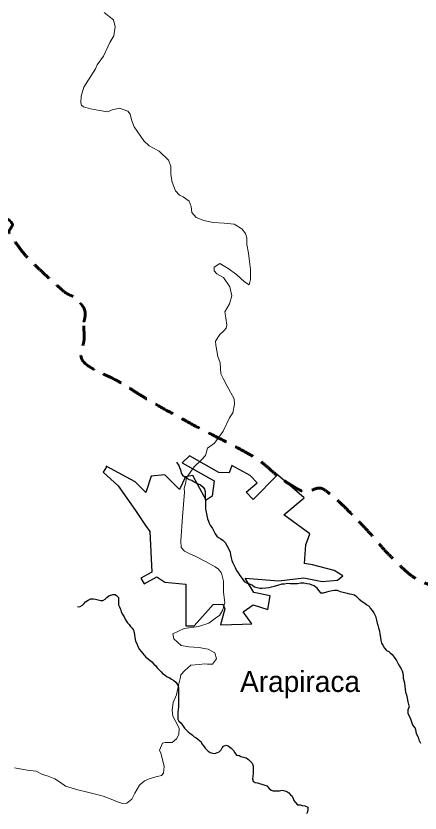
# Model space of a CAD drawing. Extents: x -1643653 to 4543381, y 1624270 to 13878484.
# Drawn here: x 752154 to 761795, y 8914544 to 8933563 of the extents above; entities that cross this region are included whole.
import ezdxf

# ---------------------------------------------------------------- set-up
doc = ezdxf.new("R2010")
doc.units = 0
doc.header["$LTSCALE"] = 160
doc.linetypes.add('MEDIUM_DASHED', pattern=[4.5, 3, -1.5])
for name, color, linetype, lineweight in [('10', 7, 'MEDIUM_DASHED', 60), ('14', 7, 'Continuous', 13), ('21', 7, 'Continuous', 25), ('24', 7, 'Continuous', 25), ('60', 7, 'Continuous', 13)]:
    doc.layers.add(name, color=color, linetype=linetype, lineweight=lineweight)
doc.layers.add('41', color=7, linetype='Continuous')

msp = doc.modelspace()

# ---------------------------------------------------------------- linework, layer by layer
at = {"layer": '10'}
for points in [[(753774.9, 8926261.4), (753812.7, 8926399.9), (753812, 8926558.8), (753709.5, 8926687.3), (753566, 8926867.3), (753376.7, 8926916.9), (753227, 8927050.3), (753014.8, 8927239.4), (752804.9, 8927430.3), (752597.6, 8927630.5), (752376.7, 8927843.7), (752192.2, 8928091.3), (752017.6, 8928334.1), (751956, 8928419.6), (752103.6, 8928574.9), (752029.9, 8928655), (751955.6, 8928735.8), (751801.6, 8928688.1), (751721.4, 8928753.8), (751652.2, 8928810.4), (751601.3, 8928901.2), (751523.9, 8928951.3), (751367.8, 8929052.4), (751185.2, 8929119.1), (751030.2, 8929222.8), (750931.1, 8929289.2), (750854.8, 8929393), (750746.4, 8929445), (750665, 8929484.1), (750582.4, 8929520.3), (750499.6, 8929556.1), (750413.3, 8929593.4), (750326.8, 8929630.1), (750240.4, 8929667.2), (750059.5, 8929745.1), (749875.6, 8929807.6), (749709.7, 8929926.4), (749552.8, 8930038.9), (749714.4, 8930314.8), (749771.5, 8930481.9), (749848.6, 8930707.8), (750077.8, 8930926.7), (750119.5, 8931152.3), (750152, 8931328.4), (750058.1, 8931532.9), (749922, 8931707.8), (749753.2, 8931924.7), (749391.3, 8931773.6), (749243.2, 8931979.4), (749032.7, 8932271.9), (748906.3, 8932592.6), (748823.6, 8932929.9), (748786.3, 8933082.2), (748758.3, 8933247.9), (748811.3, 8933399), (748934, 8933748.4), (749210.7, 8934002.5), (749514.7, 8934226), (749629.1, 8934310.1), (749795.5, 8934228.1), (749909.7, 8934329.8), (749982.5, 8934394.6), (750061.5, 8934468.6), (750045.4, 8934552), (750025.6, 8934654.5), (749991.4, 8934758.2), (749959, 8934860.6), (749901, 8935043.9), (749870.4, 8935232.4), (749773.9, 8935403.7), (749725.3, 8935490), (749619.5, 8935521), (749551.8, 8935588.9), (749459.7, 8935681.1), (749373.5, 8935781.5), (749280.2, 8935872.8), (749090.8, 8936058.2), (748862, 8936191), (748663.2, 8936378.9), (748545.5, 8936490.1), (748390.4, 8936617), (748404, 8936773.9), (748412.2, 8936868.5), (748420.5, 8936963.2), (748428.7, 8937057.8)], [(763310.7, 8918831.3), (762992, 8918914.5), (762870.3, 8919444.4), (762584.8, 8919651.9), (762191.5, 8919937.8), (761668.8, 8920107.2), (761308, 8920456.3), (760944, 8920808.5), (760623.9, 8921203.8), (760267.7, 8921568.1), (760048.5, 8921792.4), (759828.5, 8922011), (759582.1, 8922206.9), (759394.6, 8922355.9), (759076, 8922159.4), (758872.8, 8922277.8), (758415.9, 8922544.2), (758026, 8922940), (757556.7, 8923192.8), (757095.4, 8923441.4), (756624.1, 8923675.7), (756161.8, 8923926.2), (755720.4, 8924165.3), (755288, 8924409.6), (754861.4, 8924683.2), (754519.5, 8924902.5), (753816.9, 8925203.6), (753646.8, 8925455.3), (753824.3, 8925847.6), (753765.1, 8926054.9), (753774.9, 8926261.4)]]:
    msp.add_open_spline(points, degree=3, dxfattribs=at)
at = {"layer": '14'}
for points in [[(757107.5, 8927324.8), (756949.9, 8927406.6), (756883.9, 8927478.1), (756879.2, 8927569.8), (757022.1, 8927656.1), (757220.4, 8927538.6), (757413.4, 8927390.5), (757606.4, 8927216.9), (757718.2, 8927150.5), (757749.2, 8927277.8), (757750.1, 8927512.1), (757715.4, 8927766.9), (757700.6, 8927899.4), (757665.7, 8928108.3), (757666.3, 8928266.2), (757631, 8928368.2), (757539.7, 8928480.4), (757361.8, 8928597.9), (757122.5, 8928618.7), (756862.7, 8928634.5), (756638.7, 8928680.7), (756455.6, 8928752.4), (756349.1, 8928869.7), (756334.3, 8929012.4), (756283.8, 8929139.8), (756141.6, 8929247.1), (756055.1, 8929282.9), (755958.7, 8929390.1), (755883.1, 8929599.1), (755853.2, 8929782.5), (755848.8, 8929976.1), (755793.3, 8930123.9), (755569.9, 8930333.2), (755336.1, 8930466.1), (755209.1, 8930583.5), (754970.9, 8930920.1), (754910.4, 8931083.2), (754880.3, 8931215.7), (754824.6, 8931287.2), (754621.1, 8931363.9), (754452.8, 8931323.5), (754340.6, 8931277.8), (754111.4, 8931313.9), (753933.3, 8931349.9), (753765.3, 8931396.1), (753719.6, 8931436.9), (753699.5, 8931493), (753710.2, 8931650.9), (753777.2, 8931859.6), (754053.9, 8932302.3), (754095, 8932393.9), (754243.5, 8932602.5), (754346.2, 8932826.4), (754392.5, 8932928.2), (754489.8, 8933086), (754521.2, 8933299.9), (754481.1, 8933468.1), (754379.5, 8933549.8), (754257.6, 8933646.8)], [(756283.5, 8920734.6), (756171.6, 8920790.8), (756095.5, 8920877.6), (756085.9, 8921035.5), (756128.8, 8921611.1), (756171.7, 8922201.9), (756167, 8922298.7), (756208.2, 8922431.1), (756218.7, 8922512.6), (756234.1, 8922558.4), (756403.2, 8922807.7), (756577, 8922975.4), (756674.2, 8923077.2), (756725.7, 8923250.3), (756894.3, 8923367.1), (757099.1, 8923652), (757248, 8923972.7), (757330, 8924089.7), (757371.5, 8924303.6), (757361.8, 8924425.8), (757189.7, 8924731.8), (757098.6, 8924910.2), (757043, 8925022.4), (757023.6, 8925282.2), (756968.1, 8925435.2), (756923.3, 8925710.3), (756913.4, 8925802.1), (757015.9, 8925964.9), (757113, 8926046.2), (757169.3, 8926112.3), (757184.8, 8926183.6), (757165.1, 8926356.8), (757140.1, 8926499.5), (757247.8, 8926692.9), (757304.6, 8926881.3), (757254.4, 8927100.4), (757107.5, 8927324.8)], [(753333.8, 8915187.4), (753634, 8915095.2), (753827.4, 8915049), (754051.4, 8914992.6), (754234.6, 8914946.4), (754463.5, 8914859.3), (754580.5, 8914813.3), (754692.5, 8914772.3), (754799.5, 8914777.2), (754917, 8914878.9), (754988.8, 8915021.4), (755101.6, 8915209.7), (755224.3, 8915311.3), (755331.4, 8915357), (755489.5, 8915407.6), (755627.2, 8915443), (755678.3, 8915499), (755694.2, 8915651.8), (755644, 8915855.6), (755608.8, 8915972.8), (755578.5, 8916044.2), (755650.4, 8916212.2), (755716.7, 8916227.3), (755879.7, 8916227.1), (755981.9, 8916313.5), (756043.4, 8916415.2), (756049.1, 8916568), (755953, 8916751.6), (755897.3, 8916858.7), (755877.5, 8917001.4), (755908.7, 8917179.6), (755980.7, 8917362.8), (756032.5, 8917592), (756068.7, 8917754.9), (756089.4, 8917841.5), (756181.5, 8917943.2), (756324.6, 8918070.3), (756523.3, 8918085.2), (756660.9, 8918100.2), (756722.1, 8918100.1), (756844.3, 8918099.9), (756941.6, 8918222), (756901.3, 8918364.7), (756738.6, 8918451.6), (756514.6, 8918492.8), (756275.3, 8918508.5), (756097.1, 8918539.4), (755919.4, 8918702.7), (755899.4, 8918819.9), (756169.9, 8918946.8), (756506.3, 8918997.1), (756756.2, 8919073), (756950.3, 8919215.3), (757006.5, 8919256), (757083.4, 8919378.1), (757135, 8919556.3), (757105.4, 8919816.1), (757105.8, 8919933.3), (757106.3, 8920075.9), (757056.1, 8920264.5), (756990.2, 8920366.5), (756903.8, 8920417.6), (756675, 8920545.4), (756446.2, 8920668.1), (756283.5, 8920734.6)], [(752123, 8915622.7), (752418.2, 8915566.1), (752637.2, 8915540.2), (752789.7, 8915463.5), (752922, 8915422.5), (753079.7, 8915361.1), (753217, 8915274.3), (753333.8, 8915187.4)]]:
    msp.add_lwpolyline(points, dxfattribs=at)
at = {"layer": '21'}
for points in [[(759027.5, 8922061.7), (758394.2, 8922617.6), (757817.2, 8922026.5), (757648.3, 8922202.4), (757908.7, 8922420.6), (757739.8, 8922596.5), (757303.5, 8922835.7), (757240.2, 8922659.8), (756993.9, 8922666.8), (756297.3, 8923067.9), (756121.3, 8922899), (756881.3, 8922469.8), (756832.1, 8922103.9), (756691.3, 8922012.4), (756494.3, 8922378.3), (756374.7, 8922596.5), (756198.8, 8922568.3), (756058, 8922265.7), (755706.2, 8922610.5), (755382.5, 8922582.4), (755255.8, 8922195.4), (754995.5, 8922448.7), (754305.9, 8922821.6), (754312.9, 8922807.6)], [(754312.9, 8922807.6), (754235.5, 8922680.9), (754594.4, 8922350.2), (754798.5, 8922054.6), (755002.5, 8921759.1), (755248.3, 8921403.2), (755347.2, 8921259.9), (755396.6, 8920288.4), (755136.2, 8920147.7), (755210.1, 8920011.1), (755517.1, 8920177.1), (755706.2, 8920049.2), (756205.8, 8920007), (756205.8, 8919014.8), (756409.9, 8919014.8), (756740.6, 8919387.7), (756860, 8919522.4), (757092.4, 8919528.5), (757134.6, 8919415.9), (757036.1, 8919035.9), (757556.8, 8919050), (757782, 8919057), (757578, 8919345.5), (757810.2, 8919514.4), (758162, 8919401.8), (758218.3, 8919725.5), (757831.3, 8919802.9), (757620.2, 8920147.7), (758429.4, 8920084.4), (759020.5, 8920154.7), (759456.8, 8920070.3), (759822.7, 8920098.4), (759949.3, 8920204), (759745.2, 8920330.7), (759231.6, 8920464.3), (759034.6, 8920499.5), (759069.7, 8920942.8), (759168.2, 8921203.2), (758542, 8921660.6), (759027.5, 8922061.7)]]:
    msp.add_lwpolyline(points, dxfattribs=at)
at = {"layer": '24'}
for points in [[(755984.4, 8922915), (756039.8, 8922838.2), (756059.9, 8922792.2), (756084.7, 8922710.6), (756099.6, 8922654.5), (756129.8, 8922608.4), (756180.4, 8922567.3), (756236.1, 8922536.4), (756286.8, 8922505.5), (756347.7, 8922484.8), (756408.4, 8922443.6), (756459.1, 8922417.8), (756560.5, 8922371.3), (756621.2, 8922320), (756651.4, 8922274), (756666.2, 8922212.8), (756665.8, 8922151.6), (756670.4, 8922085.4), (756670.1, 8922034.4), (756674.8, 8921983.5), (756674.4, 8921917.3), (756679.1, 8921861.2), (756678.6, 8921795), (756693.4, 8921723.6), (756708.1, 8921642), (756722.8, 8921565.5), (756747.8, 8921504.2), (756767.8, 8921458.2), (756787.9, 8921412.2), (756843.3, 8921330.4), (756883.4, 8921253.7), (756908.5, 8921202.6), (756948.8, 8921151.4), (756989.3, 8921120.6), (757045, 8921084.6), (757095.6, 8921043.5), (757146.1, 8920997.3), (757186.4, 8920930.9), (757226.5, 8920854.2), (757266.6, 8920767.3), (757276.4, 8920706.2), (757291.1, 8920629.7), (757306, 8920568.4), (757331, 8920512.2), (757351, 8920466.3), (757381.1, 8920399.8), (757417.3, 8920327.5), (757452.6, 8920274.5), (757495.1, 8920214.4), (757551.7, 8920140.2), (757597.7, 8920069.5), (757672, 8920027), (757739.2, 8920002.3), (757795.8, 8919977.5), (757848.8, 8919942.2), (757912.5, 8919928.1), (757972.7, 8919906.8), (758029.2, 8919906.8), (758115.3, 8919921.4), (758191.6, 8919926), (758252.8, 8919940.9), (758319, 8919955.8), (758400.5, 8919980.7), (758502.5, 8920010.6), (758563.5, 8920010.2)], [(758563.5, 8920010.2), (758629.7, 8920025.1), (758695.8, 8920024.7), (758756.8, 8920024.3), (758817.8, 8920018.8), (758873.8, 8920018.4), (758945.5, 8920034.1), (759019.7, 8920037.6), (759101.1, 8920023.5), (759161.2, 8920016.4), (759214.3, 8919985.7), (759265.1, 8919970.1), (759320.8, 8919929), (759351, 8919882.9), (759381.2, 8919842), (759421.6, 8919801), (759492.8, 8919795.4), (759574.3, 8919820.4), (759625.3, 8919840.4), (759701.7, 8919855.2), (759757.7, 8919859.9), (759818.7, 8919859.5), (759889.8, 8919833.6), (759960.8, 8919812.8), (760057.3, 8919791.8), (760113.1, 8919771.1), (760169, 8919765.6), (760230, 8919749.9), (760280.6, 8919713.9), (760346.2, 8919647.3), (760417.1, 8919590.8), (760477.8, 8919549.7), (760528.4, 8919513.7), (760579.1, 8919482.8), (760604.2, 8919431.7), (760654.7, 8919380.4), (760695, 8919324.2)], [(753621.3, 8919465.5), (753687.4, 8919470.2), (753738.5, 8919500.4), (753774.3, 8919535.8), (753815.3, 8919581.4), (753876.7, 8919621.8), (753937.9, 8919651.9), (754004, 8919651.5), (754054.8, 8919646.1), (754115.8, 8919630.4), (754176.7, 8919614.8), (754227.6, 8919614.4), (754283.7, 8919644.6), (754319.6, 8919685.2), (754370.7, 8919725.6), (754416.7, 8919745.7), (754467.6, 8919760.6), (754518.4, 8919755.2), (754564, 8919729.4), (754604.4, 8919688.4), (754604, 8919627.3), (754603.6, 8919566.2), (754603.2, 8919515.2), (754623.2, 8919464.2), (754648.3, 8919408), (754668.2, 8919341.6), (754703.3, 8919270.1), (754733.5, 8919224.1), (754768.6, 8919157.6), (754819, 8919080.9), (754854.3, 8919039.9), (754889.6, 8918998.9), (754930, 8918952.8), (754960.2, 8918906.8), (754975.1, 8918855.7), (754984.9, 8918799.6), (754989.5, 8918733.4), (755009.3, 8918646.7), (755034.3, 8918585.4), (755064.3, 8918519), (755104.5, 8918447.4), (755139.8, 8918401.3), (755175.1, 8918355.3), (755210.4, 8918309.2), (755255.8, 8918263.1), (755311.5, 8918221.9), (755392.4, 8918155.2), (755442.9, 8918098.8), (755488.4, 8918052.7), (755523.7, 8918011.7), (755564.1, 8917970.7), (755619.7, 8917914.3), (755649.9, 8917873.4), (755710.6, 8917832.2), (755761.2, 8917796.3), (755812, 8917775.6), (755862.6, 8917734.5), (755918.3, 8917708.7), (755968.9, 8917667.6), (756014.2, 8917596), (756034.2, 8917550), (756033.8, 8917488.9), (756033.2, 8917397.2), (756032.7, 8917336.1), (756032.3, 8917274.9), (756031.8, 8917203.6), (756031.3, 8917132.3), (756031, 8917081.4), (756025.5, 8917015.2), (756019.9, 8916954.1), (756019.6, 8916898.1), (756019.2, 8916847.2), (756018.8, 8916780.9), (756043.9, 8916734.9), (756084.3, 8916699), (756129.7, 8916637.6), (756175, 8916571.1), (756220.4, 8916524.9), (756260.8, 8916483.9), (756306.4, 8916448), (756362.1, 8916412), (756402.5, 8916365.9), (756448.1, 8916345.2), (756493.6, 8916309.3), (756534.1, 8916278.4), (756569.5, 8916242.6), (756589.5, 8916196.6), (756629.8, 8916145.4), (756665, 8916089.1), (756705.5, 8916053.2), (756740.8, 8916017.3), (756786.4, 8915991.6), (756842.2, 8915970.8), (756898.1, 8915965.4), (756959.3, 8915985.4), (757005.2, 8916005.4), (757046.2, 8916051), (757077.1, 8916096.7), (757107.9, 8916137.2), (757158.9, 8916167.5), (757219.8, 8916146.7)], [(760695, 8919324.2), (760735.1, 8919242.4), (760759.8, 8919145.5), (760774.6, 8919074.1), (760789.5, 8919023), (760804.4, 8918961.8), (760824.2, 8918885.3), (760839, 8918818.9), (760853.7, 8918732.3), (760858.2, 8918660.9), (760878.2, 8918599.7), (760903.2, 8918548.6), (760943.5, 8918477), (760994, 8918425.7), (761049.7, 8918399.9), (761085.1, 8918364), (761130.6, 8918323), (761181, 8918261.5), (761231.3, 8918184.8), (761271.5, 8918108.1), (761306.7, 8918051.9), (761347, 8917985.4), (761372.1, 8917939.4), (761387, 8917883.3), (761391.5, 8917811.9), (761391.2, 8917761), (761406.1, 8917709.9), (761420.9, 8917648.7), (761435.6, 8917567.1), (761440.2, 8917495.8), (761450, 8917429.5), (761469.9, 8917368.2), (761484.6, 8917286.7), (761504.3, 8917194.8), (761519.1, 8917133.6), (761533.9, 8917067.3), (761507.3, 8917014.4), (761507.3, 8916930.7), (761515.6, 8916888.9), (761557.5, 8916813.5), (761590.9, 8916721.4), (761616, 8916646.1), (761657.8, 8916595.8), (761668, 8916587.6), (761682.9, 8916536.6), (761697.7, 8916480.4), (761712.6, 8916424.3), (761747.7, 8916352.8), (761767.6, 8916291.5), (761802.7, 8916209.8)], [(757219.8, 8916146.7), (757290.6, 8916090.2), (757341.1, 8916033.8), (757376.4, 8915982.7), (757416.7, 8915926.4), (757477.6, 8915915.8), (757523.3, 8915895.1), (757584.2, 8915879.5), (757645.1, 8915863.8), (757705.8, 8915817.6), (757751.3, 8915771.4), (757786.6, 8915735.6), (757816.7, 8915669.1), (757816.2, 8915602.9), (757815.8, 8915541.8), (757810.4, 8915485.8), (757804.8, 8915424.7), (757799.3, 8915363.6), (757814.2, 8915307.5), (757864.8, 8915271.5), (757915.6, 8915261), (757966.4, 8915250.5), (758047, 8915228.3), (758142.4, 8915193.5)], [(758142.4, 8915193.5), (758142.4, 8915193.5), (758191.8, 8915127.1), (758242.4, 8915091.1), (758293.1, 8915070.4), (758344, 8915070.1), (758394.8, 8915074.8), (758445.7, 8915074.5), (758506.8, 8915089.4), (758567.8, 8915073.8), (758618.5, 8915058.2), (758664.1, 8915027.3), (758704.4, 8914981.2), (758744.9, 8914945.3), (758764.9, 8914894.3), (758784.8, 8914843.2), (758825.2, 8914792), (758870.6, 8914740.8), (758931.6, 8914740.4), (758982.4, 8914724.8), (759043.3, 8914714.3), (759114.3, 8914683.3), (759113.9, 8914627.2), (759108.5, 8914576.3), (759082.7, 8914525.6)]]:
    msp.add_lwpolyline(points, dxfattribs=at)
at = {"layer": '60', "lineweight": 25}
msp.add_spline([(814781, 9009175.5), (814787.2, 9009173.4), (814796.9, 9009173.4), (814799.4, 9009172.4), (814805.1, 9009174.5), (814805.6, 9009176.5), (814811.7, 9009179.5), (814811.7, 9009179.5), (814801.5, 9009181), (814790.7, 9009181.5), (814784.1, 9009183.1), (814777.4, 9009185.1), (814778.4, 9009175.5)], degree=3, dxfattribs=at)

# ---------------------------------------------------------------- texts
at = {"layer": '41'}
msp.add_text('Arapiraca', height=500, dxfattribs=at).set_placement((757501.1, 8917432.9))

doc.saveas('drawing.dxf')
